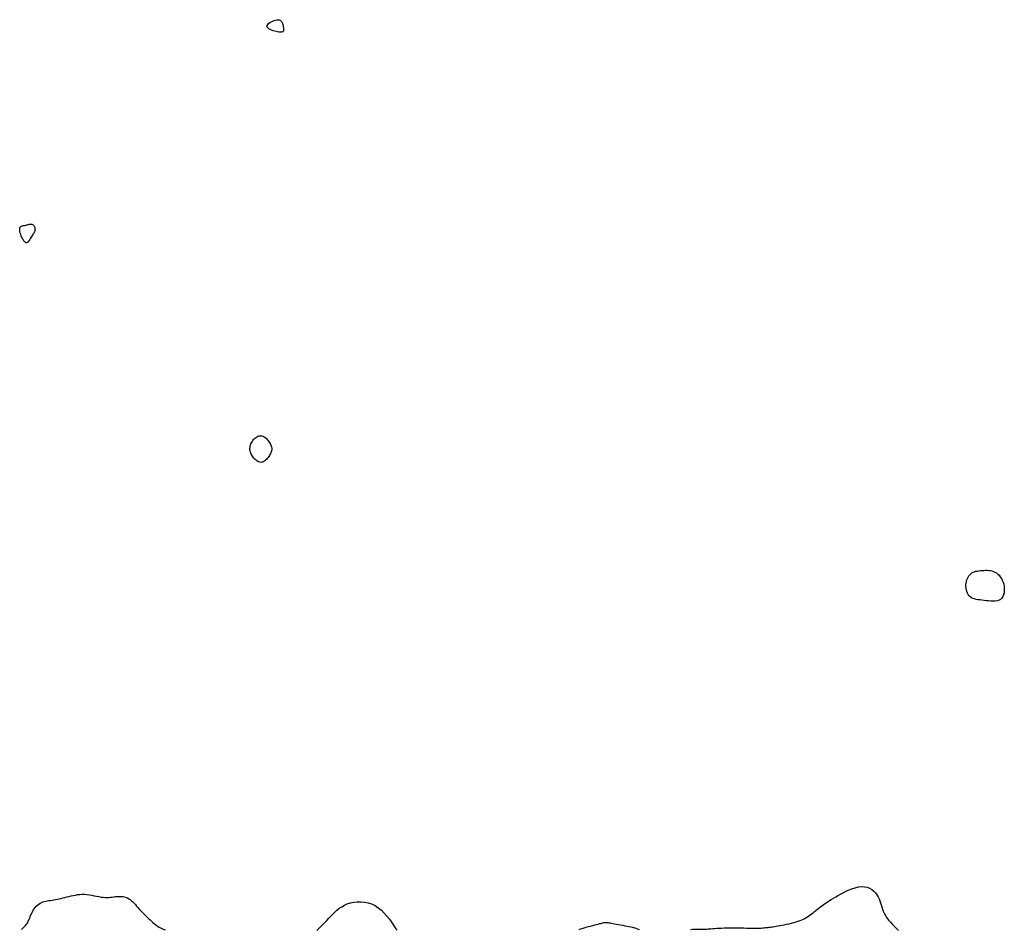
# Model space of a CAD drawing. Header units: millimetres. Extents: x 32690613 to 32693367, y 5343692 to 5344708.
# Tile 672 of 1009: x 32692846 to 32692876, y 5344531 to 5344559. Entities that reach past the tile are written whole.
import ezdxf

# ---------------------------------------------------------------- set-up
doc = ezdxf.new("R2010")
doc.units = ezdxf.units.MM
doc.header["$LTSCALE"] = 20
doc.layers.add('02-DGM_HL_490.50', color=52, linetype='Continuous')
doc.layers.add('02-DGM_HL_491.00', color=62, linetype='Continuous')

msp = doc.modelspace()

# ---------------------------------------------------------------- linework, layer by layer
at = {"layer": '02-DGM_HL_490.50', "elevation": 490.5, "flags": 128}
msp.add_lwpolyline([(32692852.808, 5344546.341), (32692852.833, 5344546.372), (32692852.861, 5344546.402), (32692852.891, 5344546.428), (32692852.923, 5344546.451), (32692852.956, 5344546.47), (32692852.99, 5344546.484), (32692853.024, 5344546.492), (32692853.058, 5344546.493), (32692853.091, 5344546.487), (32692853.124, 5344546.476), (32692853.156, 5344546.458), (32692853.186, 5344546.437), (32692853.215, 5344546.412), (32692853.243, 5344546.384), (32692853.269, 5344546.354), (32692853.293, 5344546.324), (32692853.315, 5344546.294), (32692853.334, 5344546.263), (32692853.351, 5344546.233), (32692853.366, 5344546.204), (32692853.377, 5344546.174), (32692853.385, 5344546.144), (32692853.39, 5344546.115), (32692853.392, 5344546.086), (32692853.39, 5344546.057), (32692853.385, 5344546.028), (32692853.377, 5344545.999), (32692853.365, 5344545.97), (32692853.352, 5344545.941), (32692853.336, 5344545.912), (32692853.318, 5344545.882), (32692853.298, 5344545.852), (32692853.277, 5344545.822), (32692853.254, 5344545.792), (32692853.23, 5344545.763), (32692853.204, 5344545.737), (32692853.177, 5344545.714), (32692853.149, 5344545.695), (32692853.12, 5344545.682), (32692853.09, 5344545.674), (32692853.058, 5344545.672), (32692853.026, 5344545.677), (32692852.994, 5344545.688), (32692852.961, 5344545.703), (32692852.93, 5344545.723), (32692852.899, 5344545.745), (32692852.87, 5344545.771), (32692852.843, 5344545.799), (32692852.818, 5344545.828), (32692852.796, 5344545.858), (32692852.776, 5344545.889), (32692852.759, 5344545.922), (32692852.744, 5344545.955), (32692852.733, 5344545.989), (32692852.726, 5344546.024), (32692852.721, 5344546.06), (32692852.72, 5344546.096), (32692852.723, 5344546.132), (32692852.729, 5344546.168), (32692852.738, 5344546.204), (32692852.751, 5344546.239), (32692852.767, 5344546.274), (32692852.786, 5344546.308)], close=True, dxfattribs=at)
at = {"layer": '02-DGM_HL_491.00', "elevation": 491, "flags": 128}
for points in [[(32692853.742, 5344558.939), (32692853.73, 5344558.928), (32692853.715, 5344558.92), (32692853.695, 5344558.914), (32692853.671, 5344558.912), (32692853.643, 5344558.912), (32692853.61, 5344558.915), (32692853.573, 5344558.922), (32692853.531, 5344558.931), (32692853.485, 5344558.943), (32692853.437, 5344558.958), (32692853.389, 5344558.976), (32692853.343, 5344558.996), (32692853.303, 5344559.018), (32692853.271, 5344559.042), (32692853.25, 5344559.068), (32692853.241, 5344559.095), (32692853.248, 5344559.124), (32692853.267, 5344559.153), (32692853.296, 5344559.181), (32692853.334, 5344559.209), (32692853.376, 5344559.234), (32692853.421, 5344559.256), (32692853.466, 5344559.274), (32692853.508, 5344559.288), (32692853.545, 5344559.295), (32692853.577, 5344559.298), (32692853.605, 5344559.296), (32692853.629, 5344559.29), (32692853.649, 5344559.281), (32692853.666, 5344559.27), (32692853.68, 5344559.256), (32692853.692, 5344559.241), (32692853.703, 5344559.226), (32692853.711, 5344559.21), (32692853.718, 5344559.193), (32692853.724, 5344559.175), (32692853.73, 5344559.157), (32692853.734, 5344559.138), (32692853.739, 5344559.118), (32692853.743, 5344559.097), (32692853.748, 5344559.075), (32692853.752, 5344559.053), (32692853.755, 5344559.031), (32692853.757, 5344559.01), (32692853.757, 5344558.989), (32692853.755, 5344558.971), (32692853.75, 5344558.954)], [(32692845.656, 5344552.73), (32692845.646, 5344552.769), (32692845.64, 5344552.803), (32692845.637, 5344552.832), (32692845.637, 5344552.858), (32692845.64, 5344552.88), (32692845.646, 5344552.898), (32692845.654, 5344552.913), (32692845.665, 5344552.925), (32692845.679, 5344552.935), (32692845.694, 5344552.942), (32692845.711, 5344552.949), (32692845.73, 5344552.954), (32692845.751, 5344552.958), (32692845.773, 5344552.962), (32692845.797, 5344552.967), (32692845.822, 5344552.973), (32692845.848, 5344552.98), (32692845.875, 5344552.987), (32692845.903, 5344552.994), (32692845.93, 5344553), (32692845.957, 5344553.004), (32692845.983, 5344553.005), (32692846.007, 5344553.002), (32692846.03, 5344552.995), (32692846.05, 5344552.983), (32692846.067, 5344552.966), (32692846.082, 5344552.946), (32692846.093, 5344552.923), (32692846.102, 5344552.897), (32692846.107, 5344552.871), (32692846.108, 5344552.844), (32692846.106, 5344552.817), (32692846.1, 5344552.791), (32692846.09, 5344552.766), (32692846.078, 5344552.742), (32692846.063, 5344552.716), (32692846.046, 5344552.691), (32692846.028, 5344552.664), (32692846.009, 5344552.635), (32692845.989, 5344552.604), (32692845.97, 5344552.571), (32692845.95, 5344552.537), (32692845.93, 5344552.505), (32692845.91, 5344552.476), (32692845.89, 5344552.452), (32692845.868, 5344552.435), (32692845.846, 5344552.427), (32692845.824, 5344552.431), (32692845.8, 5344552.446), (32692845.776, 5344552.473), (32692845.752, 5344552.508), (32692845.729, 5344552.549), (32692845.707, 5344552.594), (32692845.687, 5344552.641), (32692845.67, 5344552.687)], [(32692875.912, 5344541.924), (32692875.925, 5344541.858), (32692875.931, 5344541.79), (32692875.931, 5344541.723), (32692875.923, 5344541.658), (32692875.908, 5344541.596), (32692875.886, 5344541.541), (32692875.855, 5344541.493), (32692875.816, 5344541.455), (32692875.769, 5344541.427), (32692875.714, 5344541.409), (32692875.653, 5344541.4), (32692875.588, 5344541.397), (32692875.519, 5344541.399), (32692875.449, 5344541.405), (32692875.379, 5344541.413), (32692875.31, 5344541.421), (32692875.244, 5344541.429), (32692875.18, 5344541.437), (32692875.12, 5344541.445), (32692875.064, 5344541.455), (32692875.011, 5344541.467), (32692874.963, 5344541.484), (32692874.92, 5344541.505), (32692874.881, 5344541.532), (32692874.848, 5344541.565), (32692874.82, 5344541.603), (32692874.797, 5344541.647), (32692874.778, 5344541.694), (32692874.765, 5344541.744), (32692874.756, 5344541.796), (32692874.752, 5344541.849), (32692874.752, 5344541.902), (32692874.757, 5344541.954), (32692874.765, 5344542.004), (32692874.778, 5344542.053), (32692874.795, 5344542.099), (32692874.815, 5344542.141), (32692874.84, 5344542.18), (32692874.868, 5344542.215), (32692874.9, 5344542.245), (32692874.935, 5344542.27), (32692874.974, 5344542.29), (32692875.015, 5344542.306), (32692875.059, 5344542.318), (32692875.105, 5344542.328), (32692875.152, 5344542.335), (32692875.201, 5344542.34), (32692875.251, 5344542.344), (32692875.301, 5344542.348), (32692875.351, 5344542.35), (32692875.402, 5344542.351), (32692875.452, 5344542.348), (32692875.502, 5344542.342), (32692875.55, 5344542.332), (32692875.598, 5344542.317), (32692875.644, 5344542.296), (32692875.689, 5344542.268), (32692875.732, 5344542.234), (32692875.772, 5344542.195), (32692875.808, 5344542.15), (32692875.841, 5344542.1), (32692875.87, 5344542.046), (32692875.894, 5344541.987)]]:
    msp.add_lwpolyline(points, close=True, dxfattribs=at)
for points in [[(32692866.271, 5344531.293), (32692866.336, 5344531.301), (32692866.395, 5344531.305), (32692866.447, 5344531.308), (32692866.493, 5344531.308), (32692866.535, 5344531.308), (32692866.573, 5344531.306), (32692866.608, 5344531.305), (32692866.641, 5344531.303), (32692866.674, 5344531.303), (32692866.707, 5344531.303), (32692866.741, 5344531.305), (32692866.777, 5344531.307), (32692866.816, 5344531.31), (32692866.859, 5344531.314), (32692866.906, 5344531.318), (32692866.959, 5344531.322), (32692867.018, 5344531.326), (32692867.084, 5344531.33), (32692867.156, 5344531.334), (32692867.232, 5344531.337), (32692867.314, 5344531.34), (32692867.398, 5344531.343), (32692867.484, 5344531.344), (32692867.571, 5344531.345), (32692867.659, 5344531.346), (32692867.746, 5344531.345), (32692867.831, 5344531.343), (32692867.914, 5344531.341), (32692867.995, 5344531.339), (32692868.072, 5344531.337), (32692868.146, 5344531.335), (32692868.216, 5344531.334), (32692868.281, 5344531.334), (32692868.341, 5344531.334), (32692868.396, 5344531.336), (32692868.448, 5344531.339), (32692868.495, 5344531.342), (32692868.54, 5344531.346), (32692868.582, 5344531.35), (32692868.622, 5344531.355), (32692868.661, 5344531.359), (32692868.7, 5344531.364), (32692868.738, 5344531.368), (32692868.778, 5344531.373), (32692868.819, 5344531.379), (32692868.864, 5344531.385), (32692868.912, 5344531.393), (32692868.966, 5344531.402), (32692869.025, 5344531.412), (32692869.09, 5344531.424), (32692869.16, 5344531.438), (32692869.233, 5344531.453), (32692869.308, 5344531.47), (32692869.383, 5344531.487), (32692869.457, 5344531.506), (32692869.526, 5344531.525), (32692869.591, 5344531.545), (32692869.65, 5344531.566), (32692869.703, 5344531.587), (32692869.751, 5344531.609), (32692869.796, 5344531.633), (32692869.838, 5344531.658), (32692869.879, 5344531.684), (32692869.919, 5344531.712), (32692869.96, 5344531.743), (32692870.003, 5344531.776), (32692870.047, 5344531.81), (32692870.092, 5344531.846), (32692870.137, 5344531.882), (32692870.183, 5344531.919), (32692870.228, 5344531.955), (32692870.273, 5344531.99), (32692870.317, 5344532.024), (32692870.36, 5344532.056), (32692870.403, 5344532.087), (32692870.448, 5344532.118), (32692870.496, 5344532.15), (32692870.549, 5344532.183), (32692870.607, 5344532.219), (32692870.673, 5344532.258), (32692870.749, 5344532.302), (32692870.834, 5344532.35), (32692870.927, 5344532.401), (32692871.027, 5344532.452), (32692871.131, 5344532.5), (32692871.236, 5344532.543), (32692871.34, 5344532.579), (32692871.442, 5344532.603), (32692871.539, 5344532.614), (32692871.629, 5344532.61), (32692871.712, 5344532.592), (32692871.787, 5344532.562), (32692871.856, 5344532.522), (32692871.916, 5344532.474), (32692871.969, 5344532.42), (32692872.014, 5344532.361), (32692872.052, 5344532.301), (32692872.082, 5344532.239), (32692872.106, 5344532.177), (32692872.126, 5344532.115), (32692872.145, 5344532.052), (32692872.163, 5344531.988), (32692872.184, 5344531.923), (32692872.208, 5344531.858), (32692872.239, 5344531.791), (32692872.276, 5344531.723), (32692872.321, 5344531.654), (32692872.371, 5344531.585), (32692872.426, 5344531.517), (32692872.486, 5344531.449), (32692872.548, 5344531.383), (32692872.612, 5344531.319), (32692872.676, 5344531.258)], [(32692845.695, 5344531.293), (32692845.725, 5344531.325), (32692845.755, 5344531.356), (32692845.784, 5344531.388), (32692845.812, 5344531.419), (32692845.838, 5344531.45), (32692845.862, 5344531.481), (32692845.883, 5344531.513), (32692845.901, 5344531.546), (32692845.917, 5344531.579), (32692845.931, 5344531.613), (32692845.944, 5344531.648), (32692845.957, 5344531.684), (32692845.972, 5344531.721), (32692845.988, 5344531.76), (32692846.007, 5344531.8), (32692846.029, 5344531.842), (32692846.054, 5344531.885), (32692846.083, 5344531.928), (32692846.114, 5344531.97), (32692846.148, 5344532.009), (32692846.184, 5344532.046), (32692846.222, 5344532.078), (32692846.262, 5344532.106), (32692846.303, 5344532.128), (32692846.346, 5344532.146), (32692846.391, 5344532.159), (32692846.437, 5344532.169), (32692846.484, 5344532.178), (32692846.533, 5344532.184), (32692846.583, 5344532.191), (32692846.634, 5344532.198), (32692846.687, 5344532.206), (32692846.741, 5344532.215), (32692846.796, 5344532.226), (32692846.853, 5344532.238), (32692846.91, 5344532.25), (32692846.969, 5344532.264), (32692847.029, 5344532.279), (32692847.091, 5344532.294), (32692847.153, 5344532.31), (32692847.217, 5344532.326), (32692847.282, 5344532.341), (32692847.349, 5344532.355), (32692847.417, 5344532.366), (32692847.486, 5344532.374), (32692847.557, 5344532.378), (32692847.63, 5344532.377), (32692847.704, 5344532.371), (32692847.78, 5344532.361), (32692847.855, 5344532.348), (32692847.93, 5344532.334), (32692848.004, 5344532.319), (32692848.075, 5344532.305), (32692848.144, 5344532.293), (32692848.209, 5344532.284), (32692848.269, 5344532.28), (32692848.326, 5344532.279), (32692848.38, 5344532.282), (32692848.431, 5344532.286), (32692848.48, 5344532.292), (32692848.528, 5344532.298), (32692848.576, 5344532.305), (32692848.623, 5344532.309), (32692848.671, 5344532.313), (32692848.719, 5344532.313), (32692848.767, 5344532.311), (32692848.815, 5344532.306), (32692848.863, 5344532.296), (32692848.909, 5344532.283), (32692848.954, 5344532.265), (32692848.998, 5344532.241), (32692849.04, 5344532.212), (32692849.08, 5344532.179), (32692849.119, 5344532.141), (32692849.157, 5344532.101), (32692849.195, 5344532.058), (32692849.233, 5344532.013), (32692849.271, 5344531.968), (32692849.31, 5344531.924), (32692849.35, 5344531.88), (32692849.391, 5344531.837), (32692849.432, 5344531.795), (32692849.474, 5344531.753), (32692849.517, 5344531.713), (32692849.559, 5344531.672), (32692849.602, 5344531.632), (32692849.646, 5344531.592), (32692849.689, 5344531.552), (32692849.733, 5344531.512), (32692849.778, 5344531.474), (32692849.826, 5344531.436), (32692849.875, 5344531.401), (32692849.928, 5344531.367), (32692849.985, 5344531.336), (32692850.046, 5344531.307), (32692850.112, 5344531.282)], [(32692854.775, 5344531.263), (32692854.84, 5344531.323), (32692854.904, 5344531.384), (32692854.966, 5344531.447), (32692855.028, 5344531.511), (32692855.088, 5344531.575), (32692855.148, 5344531.64), (32692855.208, 5344531.705), (32692855.269, 5344531.769), (32692855.333, 5344531.831), (32692855.399, 5344531.89), (32692855.469, 5344531.945), (32692855.545, 5344531.996), (32692855.626, 5344532.041), (32692855.715, 5344532.079), (32692855.811, 5344532.11), (32692855.914, 5344532.133), (32692856.021, 5344532.145), (32692856.131, 5344532.148), (32692856.243, 5344532.138), (32692856.355, 5344532.116), (32692856.464, 5344532.08), (32692856.57, 5344532.029), (32692856.67, 5344531.963), (32692856.765, 5344531.885), (32692856.854, 5344531.798), (32692856.936, 5344531.705), (32692857.012, 5344531.609), (32692857.08, 5344531.515), (32692857.141, 5344531.425), (32692857.194, 5344531.343), (32692857.24, 5344531.271)], [(32692862.847, 5344531.291), (32692862.892, 5344531.309), (32692862.945, 5344531.326), (32692863.005, 5344531.345), (32692863.068, 5344531.363), (32692863.134, 5344531.382), (32692863.201, 5344531.4), (32692863.266, 5344531.417), (32692863.328, 5344531.433), (32692863.385, 5344531.448), (32692863.435, 5344531.461), (32692863.478, 5344531.473), (32692863.517, 5344531.483), (32692863.551, 5344531.492), (32692863.581, 5344531.499), (32692863.609, 5344531.504), (32692863.635, 5344531.508), (32692863.66, 5344531.509), (32692863.685, 5344531.51), (32692863.711, 5344531.508), (32692863.739, 5344531.505), (32692863.77, 5344531.5), (32692863.804, 5344531.494), (32692863.843, 5344531.487), (32692863.888, 5344531.479), (32692863.938, 5344531.469), (32692863.996, 5344531.459), (32692864.059, 5344531.448), (32692864.125, 5344531.436), (32692864.193, 5344531.424), (32692864.26, 5344531.411), (32692864.325, 5344531.399), (32692864.386, 5344531.387), (32692864.44, 5344531.376), (32692864.487, 5344531.365), (32692864.526, 5344531.355), (32692864.561, 5344531.345), (32692864.591, 5344531.335), (32692864.618, 5344531.326), (32692864.644, 5344531.317), (32692864.67, 5344531.307), (32692864.697, 5344531.298)]]:
    msp.add_lwpolyline(points, dxfattribs=at)

doc.saveas('drawing.dxf')
